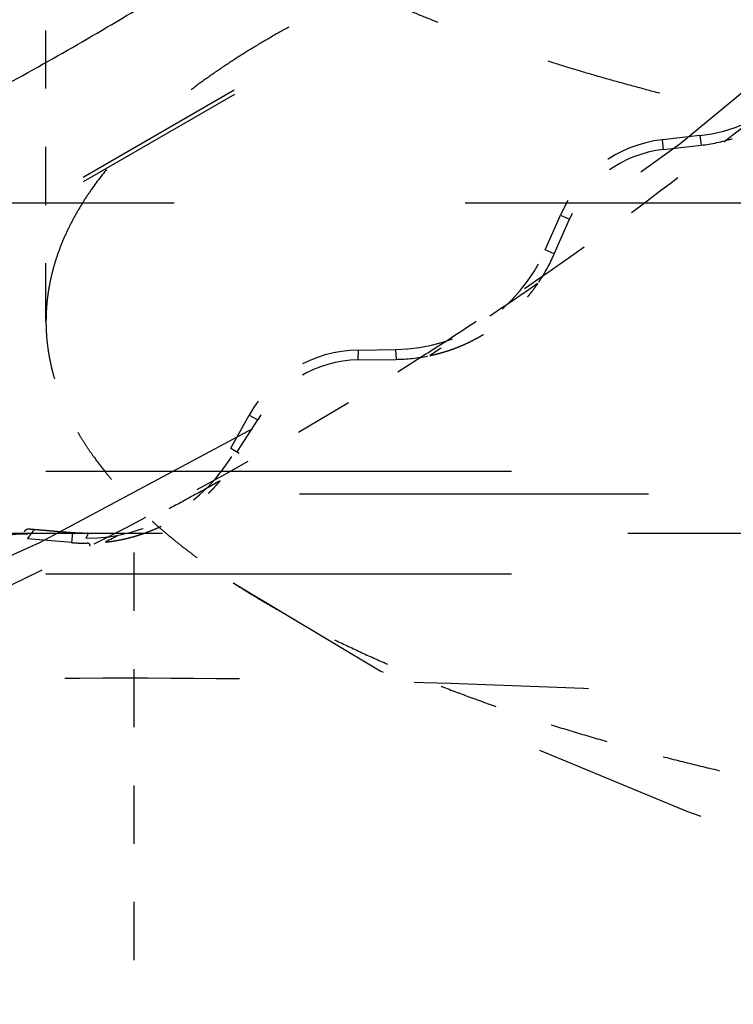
# Model space of a CAD drawing. Header units: millimetres. Extents: x 14186 to 17588, y 1400 to 3805.
# Tile 869 of 1056: x 16310.29 to 16311.52, y 2686.9 to 2688.59. Entities that reach past the tile are written whole.
import ezdxf

# ---------------------------------------------------------------- set-up
doc = ezdxf.new("R2010")
doc.units = ezdxf.units.MM
doc.linetypes.add('HIDDEN', pattern=[0.2, 0.1, -0.1])
for name, color, linetype in [('DEFAULT_2', 8, 'HIDDEN'), ('INTFCLR_159558', 7, 'Continuous'), ('SHELL_64', 7, 'Continuous')]:
    doc.layers.add(name, color=color, linetype=linetype)
doc.layers.add('dim', color=82, linetype='Continuous', lineweight=9)
doc.styles.get("Standard").update_dxf_attribs({"font": 'arial.ttf'})
doc.dimstyles.new('ISO-25', dxfattribs={"dimtxt": 2.5, "dimasz": 2.5, "dimexe": 1.25, "dimexo": 0.625, "dimtad": 1, "dimtxsty": 'Standard', "dimcen": 2.5, "dimadec": 0, "dimazin": 0, "dimtfac": 1, "dimtmove": 0, "dimatfit": 3, "dimfxl": 1, "dimarcsym": 0})

# ---------------------------------------------------------------- blocks, each defined once
blk = doc.blocks.new('*D27')
at = {"layer": 'Defpoints', "color": 0, "transparency": 16777216}
for p in [(17053.8506, 3119.6874), (16297.8248, 2320.6724)]:
    blk.add_point(p, dxfattribs=at)
at = {"layer": 'dim', "color": 0, "linetype": 'Continuous', "lineweight": -2, "transparency": 16777216}
for p, q in [((17253.4695, 3330.6569), (17070.3457, 3137.1204)), ((16297.8248, 2320.6724), (17053.8506, 3119.6874)), ((16281.3297, 2303.2393), (16264.8346, 2285.8063))]:
    blk.add_line(p, q, dxfattribs=at)
at = {"layer": 'dim', "color": 0, "transparency": 16777216}
for points in [[(17067.4402, 3139.8696), (17073.2513, 3134.3712), (17053.8506, 3119.6874)], [(16278.4242, 2305.9885), (16284.2352, 2300.4902), (16297.8248, 2320.6724)]]:
    blk.add_solid(points, dxfattribs=at)
at = {"layer": 'dim', "color": 0, "transparency": 16777216, "insert": (17191.287, 3297.1711), "char_height": 30, "attachment_point": 5, "rotation": 46.5835}
blk.add_mtext('∅1100', dxfattribs=at)
blk = doc.blocks.new('*D28')
at = {"layer": 'Defpoints', "color": 0, "transparency": 16777216}
for p in [(17217.9946, 2998.669), (16133.6809, 2441.6908)]:
    blk.add_point(p, dxfattribs=at)
at = {"layer": 'dim', "color": 0, "linetype": 'Continuous', "lineweight": -2, "transparency": 16777216}
for p, q in [((17380.1399, 3081.958), (17239.3428, 3009.635)), ((16133.6809, 2441.6908), (17217.9946, 2998.669)), ((16112.3326, 2430.7248), (16090.9843, 2419.7589))]:
    blk.add_line(p, q, dxfattribs=at)
at = {"layer": 'dim', "color": 0, "transparency": 16777216}
for points in [[(17237.5152, 3013.193), (17241.1705, 3006.0769), (17217.9946, 2998.669)], [(16110.5049, 2434.2829), (16114.1603, 2427.1668), (16133.6809, 2441.6908)]]:
    blk.add_solid(points, dxfattribs=at)
at = {"layer": 'dim', "color": 0, "transparency": 16777216, "insert": (17310.2934, 3070.985), "char_height": 30, "attachment_point": 5, "rotation": 27.1882}
blk.add_mtext('∅1219', dxfattribs=at)

msp = doc.modelspace()

# ---------------------------------------------------------------- linework, layer by layer
for centre, radius in [((16675.8377, 2720.1799), 609.5), ((16675.8377, 2720.1799), 550), ((16400.8377, 2720.1799), 275)]:
    msp.add_circle(centre, radius)
at = {"layer": 'DEFAULT_2', "color": 8, "linetype": 'HIDDEN', "ltscale": 3}
for p, q in [((16312.7396, 2689.674), (16308.1568, 2687.0281)), ((16312.7401, 2689.6664), (16308.163, 2687.0238))]:
    msp.add_line(p, q, dxfattribs=at)
at = {"layer": 'DEFAULT_2', "color": 8, "linetype": 'HIDDEN', "ltscale": 0.8}
msp.add_line((16310.3377, 2688.0766), (16310.3377, 2689.2145), dxfattribs=at)
at = {"layer": 'DEFAULT_2', "color": 8, "linetype": 'HIDDEN', "ltscale": 0.05}
for p, q in [((16311.4614, 2688.3962), (16311.3968, 2688.3888)), ((16311.3987, 2688.3721), (16311.4633, 2688.3794)), ((16311.1957, 2688.1996), (16311.2216, 2688.2593)), ((16311.2111, 2688.1929), (16311.2371, 2688.2525)), ((16310.8746, 2688.0275), (16310.9383, 2688.0285)), ((16310.8741, 2688.0107), (16310.9392, 2688.0117)), ((16310.6552, 2687.8589), (16310.6869, 2687.9157)), ((16310.6662, 2687.8527), (16310.7016, 2687.9076)), ((16310.3816, 2687.697), (16310.3061, 2687.7033))]:
    msp.add_line(p, q, dxfattribs=at)
at = {"layer": 'DEFAULT_2', "color": 8, "linetype": 'HIDDEN', "ltscale": 0.01}
for p, q in [((16311.3987, 2688.3721), (16311.3968, 2688.3888)), ((16311.4614, 2688.3962), (16311.4633, 2688.3794)), ((16311.2216, 2688.2593), (16311.2371, 2688.2525)), ((16311.2111, 2688.1929), (16311.1957, 2688.1996)), ((16310.8741, 2688.0107), (16310.8746, 2688.0275)), ((16310.9383, 2688.0285), (16310.9392, 2688.0117)), ((16310.6869, 2687.9157), (16310.7016, 2687.9076)), ((16310.6552, 2687.8589), (16310.6699, 2687.8507)), ((16310.3061, 2687.7033), (16310.3181, 2687.7192)), ((16310.383, 2687.7138), (16310.3816, 2687.697))]:
    msp.add_line(p, q, dxfattribs=at)
at = {"layer": 'DEFAULT_2', "color": 8, "linetype": 'HIDDEN', "ltscale": 5}
msp.add_line((16313.5582, 2688.2799), (16301.3582, 2688.2799), dxfattribs=at)
at = {"layer": 'DEFAULT_2', "color": 8, "linetype": 'HIDDEN', "ltscale": 6}
msp.add_line((16314.9732, 2687.7799), (16299.9432, 2687.7799), dxfattribs=at)
at = {"layer": 'DEFAULT_2', "color": 8, "linetype": 'HIDDEN', "ltscale": 0.7}
msp.add_line((16310.4893, 2686.7799), (16310.4893, 2687.7799), dxfattribs=at)
at = {"layer": 'DEFAULT_2', "color": 8, "linetype": 'HIDDEN', "ltscale": 11}
for radius in [5.8792, 5.7793]:
    msp.add_circle((16307.4582, 2693.5299), radius, dxfattribs=at)
at = {"layer": 'DEFAULT_2', "color": 8, "linetype": 'HIDDEN', "ltscale": 10}
msp.add_circle((16307.4582, 2693.5299), 5.15, dxfattribs=at)
at = {"layer": 'DEFAULT_2', "color": 8, "linetype": 'HIDDEN', "ltscale": 6}
msp.add_arc((16311.8377, 2694.1799), 10, 180, 270.00121, dxfattribs=at)
at = {"layer": 'DEFAULT_2', "color": 8, "linetype": 'HIDDEN', "ltscale": 8}
msp.add_arc((16307.4582, 2693.5299), 6.5, 179.94891, 0.04638, dxfattribs=at)
at = {"layer": 'DEFAULT_2', "color": 8, "linetype": 'HIDDEN', "ltscale": 5}
msp.add_arc((16311.8377, 2694.1799), 11, 204.61998, 270, dxfattribs=at)
at = {"layer": 'DEFAULT_2', "color": 8, "linetype": 'HIDDEN', "ltscale": 0.2}
for centre, radius, start, end in [((16311.4292, 2688.679), 0.2847, 276.4921, 342.1171), ((16307.4582, 2693.5299), 6.5442, 308.31888, 310.29037), ((16311.4214, 2688.1724), 0.2178, 96.4921, 156.4921), ((16310.9347, 2688.3131), 0.2847, 270.7388, 336.4921), ((16307.4582, 2693.5299), 6.5442, 302.69388, 304.66537), ((16310.8772, 2687.8097), 0.2178, 90.6771, 150.8671), ((16310.4066, 2687.9975), 0.2931, 270.0004, 330.8671)]:
    msp.add_arc(centre, radius, start, end, dxfattribs=at)
at = {"layer": 'DEFAULT_2', "color": 8, "linetype": 'HIDDEN', "ltscale": 0.3}
msp.add_arc((16307.4582, 2693.5299), 6.5442, 304.66964, 308.31084, dxfattribs=at)
at = {"layer": 'DEFAULT_2', "color": 8, "linetype": 'HIDDEN', "ltscale": 0.04}
for centre, start, end in [((16311.4292, 2688.679), 276.4921, 286.9847), ((16310.9347, 2688.3131), 325.9109, 336.4921), ((16310.9347, 2688.3131), 270.8631, 281.3597)]:
    msp.add_arc(centre, 0.3015, start, end, dxfattribs=at)
at = {"layer": 'DEFAULT_2', "color": 8, "linetype": 'HIDDEN', "ltscale": 0.1}
for centre, radius, start, end in [((16311.4214, 2688.1724), 0.201, 96.4921, 156.4921), ((16310.8772, 2687.8097), 0.201, 90.8732, 150.8671), ((16310.3001, 2687.5021), 0.2094, 88.2413, 145.2421)]:
    msp.add_arc(centre, radius, start, end, dxfattribs=at)
at = {"layer": 'DEFAULT_2', "color": 8, "linetype": 'HIDDEN', "ltscale": 0.8}
msp.add_arc((16307.4582, 2693.5299), 6.5442, 293.41393, 302.68584, dxfattribs=at)
at = {"layer": 'DEFAULT_2', "color": 8, "linetype": 'HIDDEN', "ltscale": 3}
msp.add_arc((16312.8377, 2690.9829), 4, 237.0043, 302.9938, dxfattribs=at)
at = {"layer": 'DEFAULT_2', "color": 8, "linetype": 'HIDDEN', "ltscale": 4}
msp.add_open_spline([(16310.2287, 2688.462), (16310.2749, 2688.4866), (16310.3665, 2688.5371), (16310.5018, 2688.6165), (16310.6349, 2688.6996), (16310.7658, 2688.7863), (16310.8729, 2688.8615), (16310.9573, 2688.9233), (16311.0408, 2688.9863), (16311.1436, 2689.0672), (16311.2643, 2689.1675), (16311.3822, 2689.271), (16311.4782, 2689.36), (16311.5534, 2689.4326), (16311.6277, 2689.5063), (16311.7186, 2689.6003), (16311.8247, 2689.716), (16311.9276, 2689.8345), (16312.0272, 2689.9557), (16312.1235, 2690.0797), (16312.2164, 2690.2061), (16312.3059, 2690.3351), (16312.3918, 2690.4664), (16312.4741, 2690.6), (16312.5528, 2690.7358), (16312.6279, 2690.8737), (16312.6992, 2691.0135), (16312.7666, 2691.1552), (16312.8303, 2691.2986), (16312.8801, 2691.4195), (16312.918, 2691.5171), (16312.9545, 2691.6151), (16312.9977, 2691.7385), (16313.0455, 2691.888), (16313.0893, 2692.0387), (16313.129, 2692.1906), (16313.1646, 2692.3434), (16313.196, 2692.4972), (16313.2233, 2692.6517), (16313.2464, 2692.807), (16313.2654, 2692.9628), (16313.2802, 2693.119), (16313.2907, 2693.2756), (16313.2971, 2693.4324), (16313.2992, 2693.5893), (16313.2972, 2693.7463), (16313.2919, 2693.8769), (16313.2856, 2693.9814), (16313.2779, 2694.0857), (16313.2657, 2694.2159), (16313.2467, 2694.3717), (16313.2237, 2694.5269), (16313.1964, 2694.6815), (16313.165, 2694.8353), (16313.1295, 2694.9881), (16313.0899, 2695.14), (16313.0463, 2695.2908), (16312.9987, 2695.4403), (16312.9471, 2695.5885), (16312.8915, 2695.7353), (16312.8321, 2695.8805), (16312.7688, 2696.0241), (16312.7016, 2696.166), (16312.6425, 2696.2827), (16312.5934, 2696.375), (16312.5556, 2696.4438), (16312.5169, 2696.5121), (16312.464, 2696.6024), (16312.3957, 2696.714), (16312.3102, 2696.8456), (16312.2213, 2696.9749), (16312.1597, 2697.0594), (16312.1284, 2697.1013)], degree=3, knots=[0, 0, 0, 0, 0.015616, 0.031238, 0.046865, 0.062494, 0.078123, 0.085938, 0.093752, 0.109378, 0.125002, 0.140626, 0.15625, 0.164062, 0.171874, 0.187499, 0.203124, 0.218749, 0.234374, 0.25, 0.265625, 0.28125, 0.296875, 0.3125, 0.328125, 0.34375, 0.359375, 0.375, 0.390624, 0.406249, 0.414062, 0.421874, 0.437499, 0.453124, 0.468749, 0.484374, 0.499999, 0.515624, 0.531249, 0.546874, 0.562499, 0.578124, 0.593749, 0.609374, 0.624999, 0.640624, 0.656249, 0.664062, 0.671874, 0.687499, 0.703124, 0.718749, 0.734374, 0.749999, 0.765624, 0.781249, 0.796875, 0.812499, 0.828124, 0.843748, 0.859372, 0.874996, 0.890621, 0.906247, 0.914061, 0.921876, 0.929691, 0.937506, 0.953135, 0.968762, 0.984384, 1, 1, 1, 1], dxfattribs=at)
at = {"layer": 'DEFAULT_2', "color": 8, "linetype": 'HIDDEN', "ltscale": 2}
for points, knots in [([(16312.5793, 2688.3053), (16312.5414, 2688.3067), (16312.4658, 2688.3102), (16312.3716, 2688.3162), (16312.2967, 2688.3219), (16312.2408, 2688.3267), (16312.1853, 2688.3319), (16312.1302, 2688.3376), (16312.0754, 2688.3438), (16312.0032, 2688.3526), (16311.914, 2688.3647), (16311.8257, 2688.3784), (16311.7562, 2688.3902), (16311.7048, 2688.3995), (16311.654, 2688.4092), (16311.6039, 2688.4194), (16311.5543, 2688.4299), (16311.4896, 2688.4444), (16311.4259, 2688.4598), (16311.3633, 2688.4762), (16311.3174, 2688.4887), (16311.2723, 2688.5016), (16311.2281, 2688.5149), (16311.1846, 2688.5286), (16311.1421, 2688.5427), (16311.1004, 2688.557), (16311.0597, 2688.5718), (16311.0199, 2688.5868), (16310.981, 2688.6022), (16310.9431, 2688.618), (16310.9062, 2688.634), (16310.8703, 2688.6503), (16310.8355, 2688.667), (16310.8017, 2688.6839), (16310.769, 2688.7011), (16310.7374, 2688.7186), (16310.7068, 2688.7363), (16310.6774, 2688.7543), (16310.6491, 2688.7725), (16310.622, 2688.791), (16310.596, 2688.8096), (16310.5713, 2688.8285), (16310.5477, 2688.8476), (16310.5253, 2688.8669), (16310.5041, 2688.8864), (16310.4841, 2688.906), (16310.4654, 2688.9258), (16310.4479, 2688.9458), (16310.4317, 2688.9659), (16310.4167, 2688.9862), (16310.4031, 2689.0065), (16310.3927, 2689.0237), (16310.385, 2689.0375), (16310.3778, 2689.0511), (16310.3697, 2689.0682), (16310.3612, 2689.089), (16310.354, 2689.1098), (16310.348, 2689.1307), (16310.3442, 2689.1482), (16310.3418, 2689.1621), (16310.3398, 2689.1761), (16310.3382, 2689.1935), (16310.3377, 2689.2075), (16310.3377, 2689.2145)], [0, 0, 0, 0, 0.044272, 0.08831, 0.110211, 0.132017, 0.153716, 0.175298, 0.196753, 0.218071, 0.260266, 0.301811, 0.322319, 0.342639, 0.362762, 0.38268, 0.402384, 0.421865, 0.460129, 0.478896, 0.497411, 0.515667, 0.533657, 0.551375, 0.568813, 0.585966, 0.60283, 0.619398, 0.635666, 0.65163, 0.667284, 0.682625, 0.69765, 0.712356, 0.726742, 0.740805, 0.754544, 0.767959, 0.78105, 0.793817, 0.806262, 0.818388, 0.830199, 0.841699, 0.852892, 0.863786, 0.874387, 0.884706, 0.894753, 0.90454, 0.91408, 0.923388, 0.92796, 0.93248, 0.941375, 0.950094, 0.958657, 0.967088, 0.975411, 0.979541, 0.983654, 0.991841, 1, 1, 1, 1]), ([(16313.0962, 2688.9859), (16313.0554, 2688.9874), (16312.9942, 2688.9892), (16312.9126, 2688.9905), (16312.8512, 2688.9909), (16312.7899, 2688.9907), (16312.7286, 2688.99), (16312.6673, 2688.9887), (16312.6062, 2688.9869), (16312.5452, 2688.9846), (16312.4642, 2688.9807), (16312.3836, 2688.9758), (16312.3033, 2688.9697), (16312.2436, 2688.9647), (16312.1842, 2688.9591), (16312.1252, 2688.953), (16312.0666, 2688.9463), (16312.0085, 2688.9391), (16311.9508, 2688.9314), (16311.8751, 2688.9205), (16311.8001, 2688.9086), (16311.7261, 2688.8955), (16311.6715, 2688.8853), (16311.6176, 2688.8746), (16311.5471, 2688.8598), (16311.4778, 2688.8439), (16311.4096, 2688.8271), (16311.3597, 2688.814), (16311.3107, 2688.8005), (16311.2626, 2688.7866), (16311.2154, 2688.7723), (16311.1692, 2688.7575), (16311.124, 2688.7423), (16311.0799, 2688.7268), (16311.0368, 2688.7108), (16310.9948, 2688.6945), (16310.9539, 2688.6777), (16310.9141, 2688.6607), (16310.8755, 2688.6432), (16310.8381, 2688.6255), (16310.8019, 2688.6074), (16310.7669, 2688.5889), (16310.7331, 2688.5702), (16310.7006, 2688.5512), (16310.6694, 2688.5319), (16310.6396, 2688.5123), (16310.611, 2688.4924), (16310.5838, 2688.4723), (16310.5579, 2688.452), (16310.5334, 2688.4314), (16310.5103, 2688.4106), (16310.4885, 2688.3896), (16310.4682, 2688.3684), (16310.4434, 2688.3404), (16310.421, 2688.3116), (16310.4014, 2688.2821), (16310.3883, 2688.2601), (16310.3767, 2688.238), (16310.3666, 2688.2159), (16310.358, 2688.1936), (16310.3532, 2688.1786), (16310.3511, 2688.1711)], [0, 0, 0, 0, 0.040897, 0.061395, 0.081909, 0.102426, 0.122932, 0.143418, 0.163873, 0.184286, 0.204648, 0.245178, 0.265326, 0.285381, 0.305333, 0.325171, 0.344886, 0.364467, 0.383905, 0.40319, 0.44126, 0.460028, 0.478605, 0.496983, 0.515152, 0.55083, 0.568323, 0.585575, 0.602578, 0.619325, 0.635808, 0.652021, 0.667957, 0.683611, 0.698977, 0.714049, 0.728822, 0.743292, 0.757455, 0.771307, 0.784846, 0.79807, 0.810975, 0.823562, 0.835828, 0.847777, 0.859407, 0.870722, 0.881724, 0.892416, 0.902805, 0.912897, 0.922701, 0.932225, 0.950477, 0.959236, 0.967768, 0.97609, 0.984223, 0.992185, 1, 1, 1, 1])]:
    msp.add_open_spline(points, degree=3, knots=knots, dxfattribs=at)
at = {"layer": 'DEFAULT_2', "color": 8, "linetype": 'HIDDEN', "ltscale": 0.07}
msp.add_open_spline([(16310.3511, 2688.1711), (16310.35, 2688.1672), (16310.3479, 2688.1594), (16310.3452, 2688.1476), (16310.3429, 2688.1358), (16310.341, 2688.124), (16310.3395, 2688.1122), (16310.3385, 2688.1003), (16310.3379, 2688.0885), (16310.3377, 2688.0806), (16310.3377, 2688.0766)], degree=3, knots=[0, 0, 0, 0, 0.127209, 0.25354, 0.379114, 0.504054, 0.628486, 0.752535, 0.87633, 1, 1, 1, 1], dxfattribs=at)
at = {"layer": 'DEFAULT_2', "color": 8, "linetype": 'HIDDEN', "ltscale": 0.2}
for points, knots in [([(16311.1829, 2688.142), (16311.1676, 2688.1314), (16311.1369, 2688.1104), (16311.0905, 2688.0792), (16311.0439, 2688.0485), (16311.0127, 2688.0282), (16310.997, 2688.0181)], [0, 0, 0, 0, 0.25, 0.5, 0.75, 1, 1, 1, 1]), ([(16310.997, 2688.0181), (16310.9993, 2688.0186), (16311.004, 2688.0197), (16311.0098, 2688.0211), (16311.0144, 2688.0223), (16311.0178, 2688.0233), (16311.0213, 2688.0243), (16311.0247, 2688.0253), (16311.0281, 2688.0264), (16311.0315, 2688.0275), (16311.0349, 2688.0287), (16311.0377, 2688.0297), (16311.0399, 2688.0305), (16311.0416, 2688.0312), (16311.0432, 2688.0318), (16311.0455, 2688.0327), (16311.0482, 2688.0338), (16311.0515, 2688.0352), (16311.0548, 2688.0366), (16311.0592, 2688.0385), (16311.0646, 2688.041), (16311.0699, 2688.0437), (16311.0741, 2688.0459), (16311.0773, 2688.0476), (16311.0799, 2688.049), (16311.082, 2688.0502), (16311.0841, 2688.0513), (16311.0866, 2688.0528), (16311.0907, 2688.0553), (16311.0958, 2688.0584), (16311.1018, 2688.0623), (16311.1077, 2688.0663), (16311.1126, 2688.0698), (16311.1164, 2688.0726), (16311.1192, 2688.0748), (16311.122, 2688.077), (16311.1258, 2688.08), (16311.1304, 2688.0838), (16311.1349, 2688.0877), (16311.1384, 2688.0909), (16311.141, 2688.0933), (16311.1436, 2688.0958), (16311.1462, 2688.0983), (16311.1487, 2688.1008), (16311.1512, 2688.1033), (16311.1537, 2688.1059), (16311.1562, 2688.1085), (16311.1586, 2688.1112), (16311.1617, 2688.1147), (16311.1649, 2688.1183), (16311.1675, 2688.1216), (16311.169, 2688.1234), (16311.1705, 2688.1253), (16311.1724, 2688.1276), (16311.1753, 2688.1314), (16311.1788, 2688.1362), (16311.1816, 2688.1401), (16311.1829, 2688.142)], [0, 0, 0, 0, 0.031246, 0.062496, 0.078123, 0.093749, 0.109375, 0.125001, 0.140627, 0.156252, 0.171877, 0.187501, 0.195314, 0.203126, 0.210939, 0.218751, 0.234376, 0.250002, 0.265627, 0.281252, 0.312502, 0.343752, 0.359377, 0.375002, 0.390627, 0.398439, 0.406252, 0.421877, 0.437501, 0.468751, 0.5, 0.531249, 0.562498, 0.578123, 0.593748, 0.609373, 0.624998, 0.656247, 0.687497, 0.703122, 0.718748, 0.734373, 0.749998, 0.765624, 0.781249, 0.796874, 0.812499, 0.828123, 0.843748, 0.874999, 0.890624, 0.898437, 0.906251, 0.921877, 0.937504, 0.968754, 1, 1, 1, 1]), ([(16310.6369, 2687.8029), (16310.6206, 2687.7939), (16310.588, 2687.7759), (16310.5388, 2687.7494), (16310.4894, 2687.7234), (16310.4563, 2687.7063), (16310.4397, 2687.6978)], [0, 0, 0, 0, 0.25, 0.5, 0.75, 1, 1, 1, 1]), ([(16310.4397, 2687.6978), (16310.4421, 2687.6981), (16310.4468, 2687.6986), (16310.4527, 2687.6995), (16310.4574, 2687.7003), (16310.4609, 2687.7009), (16310.4645, 2687.7015), (16310.468, 2687.7023), (16310.4715, 2687.703), (16310.4749, 2687.7038), (16310.4784, 2687.7046), (16310.4813, 2687.7054), (16310.4836, 2687.706), (16310.4853, 2687.7064), (16310.4871, 2687.7069), (16310.4894, 2687.7075), (16310.4922, 2687.7084), (16310.4956, 2687.7094), (16310.499, 2687.7105), (16310.5036, 2687.712), (16310.5092, 2687.714), (16310.5148, 2687.7161), (16310.5192, 2687.7179), (16310.5225, 2687.7192), (16310.5252, 2687.7204), (16310.5274, 2687.7214), (16310.5296, 2687.7223), (16310.5323, 2687.7236), (16310.5366, 2687.7256), (16310.542, 2687.7282), (16310.5483, 2687.7315), (16310.5546, 2687.7349), (16310.5598, 2687.7379), (16310.5639, 2687.7404), (16310.5669, 2687.7422), (16310.5699, 2687.7442), (16310.5739, 2687.7468), (16310.5789, 2687.7501), (16310.5837, 2687.7535), (16310.5876, 2687.7564), (16310.5904, 2687.7585), (16310.5932, 2687.7607), (16310.596, 2687.7629), (16310.5988, 2687.7652), (16310.6016, 2687.7675), (16310.6043, 2687.7698), (16310.607, 2687.7722), (16310.6096, 2687.7746), (16310.6131, 2687.7778), (16310.6166, 2687.7811), (16310.6195, 2687.784), (16310.6212, 2687.7857), (16310.6229, 2687.7874), (16310.625, 2687.7896), (16310.6282, 2687.793), (16310.6322, 2687.7975), (16310.6353, 2687.8011), (16310.6369, 2687.8029)], [0, 0, 0, 0, 0.031246, 0.062496, 0.078123, 0.093749, 0.109375, 0.125001, 0.140627, 0.156252, 0.171877, 0.187501, 0.195314, 0.203126, 0.210939, 0.218751, 0.234376, 0.250002, 0.265627, 0.281252, 0.312502, 0.343752, 0.359377, 0.375002, 0.390627, 0.398439, 0.406252, 0.421877, 0.437501, 0.468751, 0.5, 0.531249, 0.562498, 0.578123, 0.593748, 0.609373, 0.624998, 0.656247, 0.687497, 0.703122, 0.718748, 0.734373, 0.749998, 0.765624, 0.781249, 0.796874, 0.812499, 0.828123, 0.843748, 0.874999, 0.890624, 0.898437, 0.906251, 0.921877, 0.937504, 0.968754, 1, 1, 1, 1])]:
    msp.add_open_spline(points, degree=3, knots=knots, dxfattribs=at)
at = {"layer": 'DEFAULT_2', "color": 8, "linetype": 'HIDDEN', "ltscale": 0.4}
msp.add_open_spline([(16310.3377, 2688.0766), (16310.3377, 2688.0718), (16310.3379, 2688.062), (16310.3389, 2688.0473), (16310.3405, 2688.0327), (16310.3428, 2688.018), (16310.3457, 2688.0034), (16310.3492, 2687.9888), (16310.3534, 2687.9742), (16310.3582, 2687.9596), (16310.3636, 2687.9451), (16310.3697, 2687.9306), (16310.3764, 2687.9162), (16310.3838, 2687.9018), (16310.3918, 2687.8874), (16310.4004, 2687.8731), (16310.4096, 2687.8588), (16310.4229, 2687.8397), (16310.4373, 2687.8209), (16310.4528, 2687.8024), (16310.4651, 2687.7884), (16310.478, 2687.7746), (16310.4963, 2687.756), (16310.5156, 2687.7378), (16310.5358, 2687.7199), (16310.5517, 2687.7065), (16310.5683, 2687.6931), (16310.5854, 2687.6799), (16310.603, 2687.6667), (16310.6213, 2687.6537), (16310.6401, 2687.6408), (16310.6529, 2687.6323), (16310.6594, 2687.6281)], degree=3, knots=[0, 0, 0, 0, 0.025493, 0.051028, 0.076646, 0.102389, 0.128297, 0.154409, 0.180766, 0.207405, 0.234361, 0.26167, 0.289365, 0.317476, 0.346035, 0.375069, 0.404602, 0.43466, 0.496424, 0.528175, 0.560528, 0.593498, 0.627099, 0.696241, 0.731808, 0.768049, 0.804972, 0.842582, 0.880885, 0.919887, 0.959591, 1, 1, 1, 1], dxfattribs=at)
at = {"layer": 'DEFAULT_2', "color": 8, "linetype": 'HIDDEN', "ltscale": 0.01}
msp.add_open_spline([(16310.3181, 2687.7192), (16310.3177, 2687.7192), (16310.3169, 2687.7193), (16310.3157, 2687.7194), (16310.3145, 2687.7194), (16310.3133, 2687.7195), (16310.3121, 2687.7196), (16310.3109, 2687.7198), (16310.3096, 2687.7199), (16310.3084, 2687.7201), (16310.3074, 2687.7201), (16310.3066, 2687.72), (16310.3058, 2687.7198), (16310.3049, 2687.7195), (16310.3038, 2687.719), (16310.3028, 2687.7183), (16310.3015, 2687.7172), (16310.3006, 2687.7163), (16310.3, 2687.7157)], degree=3, knots=[0, 0, 0, 0, 0.061906, 0.12365, 0.185485, 0.247659, 0.310461, 0.374027, 0.43765, 0.500458, 0.561943, 0.592252, 0.622424, 0.683081, 0.745008, 0.808353, 0.872628, 1, 1, 1, 1], dxfattribs=at)
at = {"layer": 'DEFAULT_2', "color": 8, "linetype": 'HIDDEN', "ltscale": 0.05}
msp.add_open_spline([(16310.383, 2687.7137), (16310.3803, 2687.714), (16310.3762, 2687.7143), (16310.3708, 2687.7147), (16310.3668, 2687.715), (16310.3627, 2687.7153), (16310.3586, 2687.7157), (16310.3546, 2687.716), (16310.3505, 2687.7164), (16310.3465, 2687.7167), (16310.3424, 2687.7171), (16310.3384, 2687.7175), (16310.333, 2687.7179), (16310.3262, 2687.7185), (16310.3208, 2687.719), (16310.3181, 2687.7192)], degree=3, knots=[0, 0, 0, 0, 0.125, 0.1875, 0.250001, 0.3125, 0.374999, 0.437498, 0.499998, 0.562499, 0.625, 0.6875, 0.75, 0.875, 1, 1, 1, 1], dxfattribs=at)
at = {"layer": 'DEFAULT_2', "color": 8, "linetype": 'HIDDEN', "ltscale": 0.03}
msp.add_open_spline([(16310.4067, 2687.7044), (16310.4068, 2687.7046), (16310.4069, 2687.705), (16310.4072, 2687.7056), (16310.4075, 2687.7062), (16310.4079, 2687.7068), (16310.4083, 2687.7075), (16310.4086, 2687.7082), (16310.409, 2687.7088), (16310.4093, 2687.7095), (16310.4096, 2687.7101), (16310.4099, 2687.7107), (16310.41, 2687.7111), (16310.4101, 2687.7115), (16310.4101, 2687.7117), (16310.4101, 2687.7119), (16310.4101, 2687.7121), (16310.4101, 2687.7123), (16310.41, 2687.7125), (16310.4099, 2687.7126), (16310.4098, 2687.7127), (16310.4096, 2687.7128), (16310.4094, 2687.7128), (16310.4092, 2687.7129), (16310.4089, 2687.7129), (16310.4086, 2687.7129), (16310.4083, 2687.7128), (16310.4081, 2687.7128), (16310.4078, 2687.7128), (16310.4075, 2687.7128), (16310.4071, 2687.7128), (16310.4067, 2687.7128), (16310.4061, 2687.7128), (16310.4056, 2687.7128), (16310.4048, 2687.7128), (16310.4039, 2687.7128), (16310.4028, 2687.7128), (16310.4017, 2687.7129), (16310.4006, 2687.7129), (16310.3995, 2687.7129), (16310.3984, 2687.7129), (16310.3973, 2687.713), (16310.3962, 2687.713), (16310.3951, 2687.7131), (16310.394, 2687.7131), (16310.3929, 2687.7132), (16310.3918, 2687.7132), (16310.3907, 2687.7133), (16310.3892, 2687.7134), (16310.3878, 2687.7135), (16310.3863, 2687.7135), (16310.3848, 2687.7136), (16310.3837, 2687.7137), (16310.383, 2687.7137)], degree=3, knots=[0, 0, 0, 0, 0.016336, 0.034514, 0.054134, 0.074772, 0.09599, 0.117345, 0.138396, 0.158706, 0.177854, 0.195443, 0.211125, 0.218171, 0.224662, 0.2306, 0.23602, 0.240995, 0.245657, 0.250206, 0.254898, 0.260006, 0.265781, 0.272393, 0.279756, 0.287649, 0.295812, 0.303972, 0.311909, 0.319632, 0.327213, 0.342232, 0.357404, 0.372733, 0.388114, 0.418758, 0.449309, 0.479895, 0.510501, 0.541097, 0.571688, 0.60228, 0.632875, 0.663469, 0.694063, 0.724656, 0.75525, 0.785844, 0.816438, 0.877625, 0.908219, 0.938812, 1, 1, 1, 1], dxfattribs=at)
at = {"layer": 'DEFAULT_2', "color": 8, "linetype": 'HIDDEN', "ltscale": 0.02}
msp.add_open_spline([(16310.3816, 2687.697), (16310.3823, 2687.697), (16310.3837, 2687.6969), (16310.3859, 2687.6967), (16310.3881, 2687.6966), (16310.3899, 2687.6965), (16310.3913, 2687.6964), (16310.3924, 2687.6963), (16310.3935, 2687.6963), (16310.3946, 2687.6962), (16310.3957, 2687.6962), (16310.3971, 2687.6962), (16310.3986, 2687.6961), (16310.4, 2687.6961), (16310.4011, 2687.696), (16310.4021, 2687.696), (16310.4032, 2687.6959), (16310.4041, 2687.6959), (16310.4048, 2687.6959), (16310.4054, 2687.6959), (16310.4059, 2687.696), (16310.4062, 2687.696), (16310.4066, 2687.6961), (16310.4071, 2687.6961), (16310.4077, 2687.6962), (16310.4083, 2687.6963), (16310.4088, 2687.6963), (16310.4094, 2687.6964), (16310.4099, 2687.6963), (16310.4103, 2687.6962), (16310.4106, 2687.6961), (16310.4109, 2687.696), (16310.4113, 2687.6957), (16310.4116, 2687.6954), (16310.412, 2687.6949), (16310.4122, 2687.6945), (16310.4125, 2687.694), (16310.4128, 2687.6932), (16310.4131, 2687.6923), (16310.4133, 2687.6916), (16310.4134, 2687.6912)], degree=3, knots=[0, 0, 0, 0, 0.062103, 0.124211, 0.186286, 0.248306, 0.279315, 0.310343, 0.341406, 0.37252, 0.4037, 0.434911, 0.49717, 0.528088, 0.558782, 0.589278, 0.619813, 0.650682, 0.666351, 0.682245, 0.698424, 0.706641, 0.714943, 0.731702, 0.748478, 0.76504, 0.78118, 0.796739, 0.811645, 0.825967, 0.832992, 0.839992, 0.854144, 0.868791, 0.884088, 0.90004, 0.916547, 0.933438, 0.96745, 1, 1, 1, 1], dxfattribs=at)
at = {"layer": 'DEFAULT_2', "color": 8, "linetype": 'HIDDEN'}
msp.add_open_spline([(16310.6594, 2687.6281), (16310.6718, 2687.62), (16310.6973, 2687.6041), (16310.7367, 2687.581), (16310.7781, 2687.5583), (16310.8212, 2687.5361), (16310.8662, 2687.5143), (16310.9129, 2687.4931), (16310.9613, 2687.4724), (16311.0114, 2687.4522), (16311.0631, 2687.4326), (16311.1164, 2687.4135), (16311.1712, 2687.3951), (16311.2275, 2687.3772), (16311.2853, 2687.36), (16311.3444, 2687.3434), (16311.4048, 2687.3274), (16311.4665, 2687.3121), (16311.5294, 2687.2975), (16311.5935, 2687.2836), (16311.6587, 2687.2704), (16311.725, 2687.2579), (16311.7922, 2687.2461), (16311.8604, 2687.2351), (16311.9294, 2687.2248), (16311.9992, 2687.2153), (16312.0698, 2687.2066), (16312.141, 2687.1986), (16312.2129, 2687.1914), (16312.2854, 2687.185), (16312.3583, 2687.1793), (16312.4317, 2687.1745), (16312.5054, 2687.1705), (16312.5546, 2687.1683), (16312.5793, 2687.1674)], degree=3, knots=[0, 0, 0, 0, 0.022226, 0.045159, 0.068798, 0.093139, 0.118176, 0.143904, 0.170312, 0.197389, 0.225123, 0.2535, 0.282505, 0.312122, 0.342333, 0.373119, 0.404463, 0.436342, 0.468736, 0.501623, 0.53498, 0.568785, 0.603012, 0.637637, 0.672633, 0.707975, 0.743638, 0.779596, 0.815823, 0.852294, 0.888981, 0.92585, 0.962868, 1, 1, 1, 1], dxfattribs=at)
at = {"layer": 'DEFAULT_2', "color": 8, "linetype": 'HIDDEN', "ltscale": 3}
msp.add_open_spline([(16314.2589, 2687.1972), (16313.6695, 2687.2657), (16312.8078, 2687.3516), (16311.7009, 2687.4278), (16310.9774, 2687.4602), (16310.3615, 2687.4675), (16309.8695, 2687.4526), (16309.5246, 2687.412), (16309.3368, 2687.3674), (16309.2811, 2687.3274)], degree=3, knots=[0, 0, 0, 0, 0.355709, 0.518916, 0.665178, 0.789643, 0.888531, 0.958884, 1, 1, 1, 1], dxfattribs=at)
at = {"layer": 'INTFCLR_159558', "color": 8, "linetype": 'HIDDEN', "ltscale": 7}
msp.add_circle((16304.8377, 2689.1799), 9, dxfattribs=at)
at = {"layer": 'SHELL_64', "color": 8, "linetype": 'HIDDEN', "ltscale": 8}
for p, q in [((16294.3377, 2687.8197), (16315.3377, 2687.8197)), ((16315.3377, 2687.7126), (16294.3377, 2687.7126)), ((16294.3377, 2687.6433), (16315.3377, 2687.6433))]:
    msp.add_line(p, q, dxfattribs=at)

# ---------------------------------------------------------------- dimensions: what is measured, and where the dimension line sits
at = {"layer": 'dim'}
dim = msp.add_diameter_dim_2p(p1=(16297.8248, 2320.6724), p2=(17053.8506, 3119.6874), dimstyle='ISO-25', override={"dimtxt": 30, "dimasz": 24, "dimexe": 5.997, "dimexo": 5.997, "dimgap": 5.997, "dimdsep": 46, "dimarcsym": 1}, dxfattribs=at)
dim.commit()
dim.dimension.update_dxf_attribs({"geometry": '*D27', "text_midpoint": (17207.3786, 3281.9453), "dimtype": 131})
dim = msp.add_diameter_dim_2p(p1=(16133.6809, 2441.6908), p2=(17217.9946, 2998.669), dimstyle='ISO-25', override={"dimtxt": 30, "dimasz": 24, "dimexe": 5.997, "dimexo": 5.997, "dimgap": 5.997, "dimdsep": 46, "dimarcsym": 1}, dxfattribs=at)
dim.commit()
dim.dimension.update_dxf_attribs({"geometry": '*D28', "text_midpoint": (17310.2934, 3070.985)})

doc.saveas('drawing.dxf')
